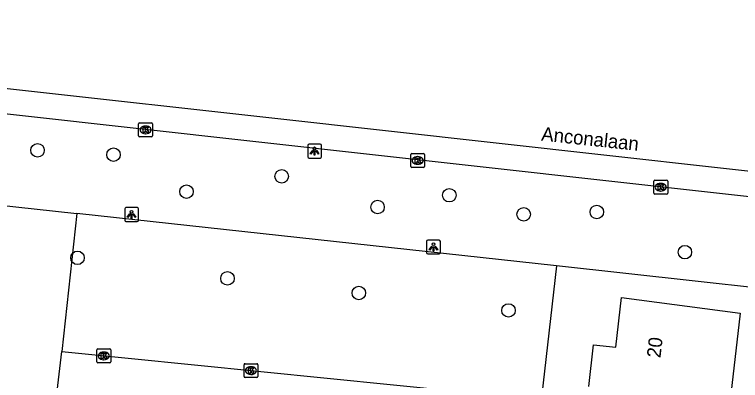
# Model space of a CAD drawing. Extents: x 162082 to 163393, y 388091 to 388632.
# Drawn here: x 162796.9 to 162849.3, y 388543.1 to 388569.6 of the extents above; entities that cross this region are included whole.
import ezdxf

# ---------------------------------------------------------------- set-up
doc = ezdxf.new("R2010")
doc.units = 0
for name, color, linetype in [('IMGEO_Boom', 7, 'Continuous'), ('IMGEO_Groenvoorziening', 7, 'Continuous'), ('IMGEO_Kolk', 7, 'Continuous'), ('IMGEO_Lichtpunt', 7, 'Continuous'), ('IMGEO_Openbare_ruimte_label', 7, 'Continuous'), ('IMGEO_Pand', 7, 'Continuous'), ('IMGEO_Pand_nummerreeks', 7, 'Continuous'), ('IMGEO_Rijbaan_lokaal_gesloten', 7, 'Continuous'), ('IMGEO_Rijbaan_lokaal_open', 7, 'Continuous')]:
    doc.layers.add(name, color=color, linetype=linetype)

msp = doc.modelspace()

# ---------------------------------------------------------------- linework, layer by layer
at = {"layer": 'IMGEO_Boom'}
for centre in [(162798.536, 388559.78), (162804.022, 388559.466), (162816.185, 388557.896), (162809.3, 388556.79), (162828.297, 388556.53), (162823.115, 388555.675), (162833.679, 388555.149), (162838.962, 388555.318), (162845.332, 388552.412), (162801.42, 388552.002), (162812.262, 388550.511), (162821.759, 388549.454), (162832.577, 388548.191)]:
    msp.add_circle(centre, 0.489, dxfattribs=at)
at = {"layer": 'IMGEO_Groenvoorziening'}
msp.add_lwpolyline([(162885.731, 388545.91), (162836.053, 388551.411)], dxfattribs=at)
at = {"layer": 'IMGEO_Kolk'}
for p, q in [((162805.917, 388561.761), (162806.769, 388561.761)), ((162805.842, 388560.835), (162805.842, 388561.687)), ((162806.33, 388561.541), (162806.355, 388561.541)), ((162806.843, 388561.687), (162806.843, 388560.835)), ((162806.769, 388560.761), (162805.917, 388560.761)), ((162806.353, 388560.981), (162806.328, 388560.981)), ((162825.515, 388558.621), (162825.515, 388559.473)), ((162825.59, 388559.547), (162826.442, 388559.547)), ((162826.003, 388559.327), (162826.028, 388559.327)), ((162826.516, 388559.473), (162826.516, 388558.621)), ((162826.026, 388558.767), (162826.001, 388558.767)), ((162826.442, 388558.547), (162825.59, 388558.547)), ((162843.086, 388556.685), (162843.086, 388557.537)), ((162843.161, 388557.611), (162844.013, 388557.611)), ((162844.087, 388557.537), (162844.087, 388556.685)), ((162843.574, 388557.391), (162843.599, 388557.391)), ((162844.013, 388556.611), (162843.161, 388556.611)), ((162843.597, 388556.831), (162843.572, 388556.831)), ((162802.825, 388544.475), (162802.825, 388545.327)), ((162802.9, 388545.401), (162803.752, 388545.401)), ((162803.313, 388545.181), (162803.338, 388545.181)), ((162803.826, 388545.327), (162803.826, 388544.475)), ((162803.752, 388544.401), (162802.9, 388544.401)), ((162803.336, 388544.621), (162803.311, 388544.621)), ((162813.46, 388543.409), (162813.46, 388544.261)), ((162813.535, 388544.335), (162814.387, 388544.335)), ((162813.948, 388544.115), (162813.973, 388544.115)), ((162814.461, 388544.261), (162814.461, 388543.409)), ((162814.387, 388543.335), (162813.535, 388543.335)), ((162813.971, 388543.555), (162813.946, 388543.555))]:
    msp.add_line(p, q, dxfattribs=at)
for points in [[(162805.917, 388561.761), (162806.769, 388561.761)], [(162805.842, 388560.835), (162805.842, 388561.687)], [(162806.163, 388561.461), (162806.286, 388561.461), (162806.286, 388561.31), (162806.416, 388561.461), (162806.58, 388561.461), (162806.434, 388561.31), (162806.587, 388561.061), (162806.435, 388561.061), (162806.35, 388561.225), (162806.286, 388561.158), (162806.286, 388561.061), (162806.163, 388561.061), (162806.163, 388561.461)], [(162806.843, 388561.687), (162806.843, 388560.835)], [(162806.769, 388560.761), (162805.917, 388560.761)], [(162825.515, 388558.621), (162825.515, 388559.473)], [(162825.59, 388559.547), (162826.442, 388559.547)], [(162825.836, 388559.247), (162825.959, 388559.247), (162825.959, 388559.096), (162826.089, 388559.247), (162826.253, 388559.247), (162826.107, 388559.096), (162826.26, 388558.847), (162826.108, 388558.847), (162826.023, 388559.011), (162825.959, 388558.944), (162825.959, 388558.847), (162825.836, 388558.847), (162825.836, 388559.247)], [(162826.516, 388559.473), (162826.516, 388558.621)], [(162826.442, 388558.547), (162825.59, 388558.547)], [(162843.086, 388556.685), (162843.086, 388557.537)], [(162843.161, 388557.611), (162844.013, 388557.611)], [(162844.087, 388557.537), (162844.087, 388556.685)], [(162843.407, 388557.311), (162843.53, 388557.311), (162843.53, 388557.16), (162843.66, 388557.311), (162843.824, 388557.311), (162843.678, 388557.16), (162843.831, 388556.911), (162843.679, 388556.911), (162843.594, 388557.075), (162843.53, 388557.008), (162843.53, 388556.911), (162843.407, 388556.911), (162843.407, 388557.311)], [(162844.013, 388556.611), (162843.161, 388556.611)], [(162802.825, 388544.475), (162802.825, 388545.327)], [(162802.9, 388545.401), (162803.752, 388545.401)], [(162803.146, 388545.101), (162803.269, 388545.101), (162803.269, 388544.95), (162803.399, 388545.101), (162803.563, 388545.101), (162803.417, 388544.95), (162803.57, 388544.701), (162803.418, 388544.701), (162803.333, 388544.865), (162803.269, 388544.798), (162803.269, 388544.701), (162803.146, 388544.701), (162803.146, 388545.101)], [(162803.826, 388545.327), (162803.826, 388544.475)], [(162803.752, 388544.401), (162802.9, 388544.401)], [(162813.46, 388543.409), (162813.46, 388544.261)], [(162813.535, 388544.335), (162814.387, 388544.335)], [(162813.781, 388544.035), (162813.904, 388544.035), (162813.904, 388543.884), (162814.034, 388544.035), (162814.198, 388544.035), (162814.052, 388543.884), (162814.205, 388543.635), (162814.053, 388543.635), (162813.968, 388543.799), (162813.904, 388543.732), (162813.904, 388543.635), (162813.781, 388543.635), (162813.781, 388544.035)], [(162814.461, 388544.261), (162814.461, 388543.409)], [(162814.387, 388543.335), (162813.535, 388543.335)]]:
    msp.add_lwpolyline(points, dxfattribs=at)
for centre, start, end in [((162805.919, 388561.685), 91.552, 178.448), ((162805.919, 388561.685), 91.552, 178.448), ((162806.767, 388561.685), 1.552, 88.448), ((162806.767, 388561.685), 1.552, 88.448), ((162805.919, 388560.837), 181.552, 268.448), ((162805.919, 388560.837), 181.552, 268.448), ((162806.767, 388560.837), 271.552, 358.448), ((162806.767, 388560.837), 271.552, 358.448), ((162825.592, 388559.471), 91.552, 178.448), ((162825.592, 388559.471), 91.552, 178.448), ((162826.44, 388559.471), 1.552, 88.448), ((162826.44, 388559.471), 1.552, 88.448), ((162825.592, 388558.623), 181.552, 268.448), ((162825.592, 388558.623), 181.552, 268.448), ((162826.44, 388558.623), 271.552, 358.448), ((162826.44, 388558.623), 271.552, 358.448), ((162843.163, 388557.535), 91.552, 178.448), ((162843.163, 388557.535), 91.552, 178.448), ((162844.011, 388557.535), 1.552, 88.448), ((162844.011, 388557.535), 1.552, 88.448), ((162843.163, 388556.687), 181.552, 268.448), ((162843.163, 388556.687), 181.552, 268.448), ((162844.011, 388556.687), 271.552, 358.448), ((162844.011, 388556.687), 271.552, 358.448), ((162802.902, 388545.325), 91.552, 178.448), ((162802.902, 388545.325), 91.552, 178.448), ((162803.75, 388545.325), 1.552, 88.448), ((162803.75, 388545.325), 1.552, 88.448), ((162802.902, 388544.477), 181.552, 268.448), ((162802.902, 388544.477), 181.552, 268.448), ((162803.75, 388544.477), 271.552, 358.448), ((162803.75, 388544.477), 271.552, 358.448), ((162813.537, 388544.259), 91.552, 178.448), ((162813.537, 388544.259), 91.552, 178.448), ((162814.385, 388544.259), 1.552, 88.448), ((162814.385, 388544.259), 1.552, 88.448), ((162813.537, 388543.411), 181.552, 268.448), ((162813.537, 388543.411), 181.552, 268.448), ((162814.385, 388543.411), 271.552, 358.448), ((162814.385, 388543.411), 271.552, 358.448)]:
    msp.add_arc(centre, 0.0765, start, end, dxfattribs=at)
for centre, major_axis, ratio, start_param, end_param in [((162806.329, 388561.261), (-0.387, 0.002), 0.722429, 4.712389, 7.853982), ((162806.354, 388561.261), (-0.39, 0.002), 0.717154, 1.570796, 4.712389), ((162826.002, 388559.047), (-0.387, 0.002), 0.722429, 4.712389, 7.853982), ((162826.027, 388559.047), (-0.39, 0.002), 0.717154, 1.570796, 4.712389), ((162843.573, 388557.111), (-0.387, 0.002), 0.722429, 4.712389, 7.853982), ((162843.598, 388557.111), (-0.39, 0.002), 0.717154, 1.570796, 4.712389), ((162803.312, 388544.901), (-0.387, 0.002), 0.722429, 4.712389, 7.853982), ((162803.337, 388544.901), (-0.39, 0.002), 0.717154, 1.570796, 4.712389), ((162813.947, 388543.835), (-0.387, 0.002), 0.722429, 4.712389, 7.853982), ((162813.972, 388543.835), (-0.39, 0.002), 0.717154, 1.570796, 4.712389)]:
    msp.add_ellipse(centre, major_axis=major_axis, ratio=ratio, start_param=start_param, end_param=end_param, dxfattribs=at)
at = {"layer": 'IMGEO_Lichtpunt'}
for p, q in [((162818.065, 388560.124), (162818.065, 388559.317)), ((162818.065, 388560.124), (162818.065, 388559.317)), ((162818.967, 388560.219), (162818.159, 388560.219)), ((162818.967, 388560.219), (162818.159, 388560.219)), ((162819.061, 388559.317), (162819.061, 388560.124)), ((162819.061, 388559.317), (162819.061, 388560.124)), ((162818.159, 388559.223), (162818.967, 388559.223)), ((162818.159, 388559.223), (162818.967, 388559.223)), ((162804.834, 388555.536), (162804.834, 388554.729)), ((162804.834, 388555.536), (162804.834, 388554.729)), ((162805.736, 388555.631), (162804.928, 388555.631)), ((162805.736, 388555.631), (162804.928, 388555.631)), ((162805.83, 388554.729), (162805.83, 388555.536)), ((162805.83, 388554.729), (162805.83, 388555.536)), ((162804.928, 388554.635), (162805.736, 388554.635)), ((162804.928, 388554.635), (162805.736, 388554.635)), ((162826.657, 388553.181), (162826.657, 388552.374)), ((162826.657, 388553.181), (162826.657, 388552.374)), ((162827.559, 388553.276), (162826.751, 388553.276)), ((162827.559, 388553.276), (162826.751, 388553.276)), ((162827.653, 388552.374), (162827.653, 388553.181)), ((162827.653, 388552.374), (162827.653, 388553.181)), ((162826.751, 388552.28), (162827.559, 388552.28)), ((162826.751, 388552.28), (162827.559, 388552.28))]:
    msp.add_line(p, q, dxfattribs=at)
for points in [[(162818.439, 388559.788), (162818.478, 388559.76), (162818.29, 388559.498), (162818.252, 388559.525), (162818.439, 388559.788)], [(162818.541, 388559.74), (162818.588, 388559.74), (162818.588, 388559.418), (162818.541, 388559.418), (162818.541, 388559.74)], [(162818.651, 388559.76), (162818.689, 388559.787), (162818.876, 388559.525), (162818.837, 388559.497), (162818.651, 388559.76)], [(162805.208, 388555.2), (162805.247, 388555.172), (162805.059, 388554.91), (162805.021, 388554.937), (162805.208, 388555.2)], [(162805.31, 388555.152), (162805.357, 388555.152), (162805.357, 388554.83), (162805.31, 388554.83), (162805.31, 388555.152)], [(162805.42, 388555.172), (162805.458, 388555.199), (162805.645, 388554.937), (162805.606, 388554.909), (162805.42, 388555.172)], [(162827.031, 388552.845), (162827.07, 388552.817), (162826.882, 388552.555), (162826.844, 388552.582), (162827.031, 388552.845)], [(162827.133, 388552.797), (162827.18, 388552.797), (162827.18, 388552.475), (162827.133, 388552.475), (162827.133, 388552.797)], [(162827.243, 388552.817), (162827.281, 388552.844), (162827.468, 388552.582), (162827.429, 388552.554), (162827.243, 388552.817)]]:
    msp.add_lwpolyline(points, dxfattribs=at)
for centre in [(162818.564, 388559.922), (162805.333, 388555.334), (162827.156, 388552.979)]:
    msp.add_circle(centre, 0.0994, dxfattribs=at)
for centre, start, end in [((162818.159, 388560.124), 90, 180), ((162818.159, 388560.124), 90, 180), ((162818.967, 388560.124), 0, 90), ((162818.967, 388560.124), 0, 90), ((162818.159, 388559.317), 180, 270), ((162818.159, 388559.317), 180, 270), ((162818.967, 388559.317), 270, 0), ((162818.967, 388559.317), 270, 360), ((162804.928, 388555.536), 90, 180), ((162804.928, 388555.536), 90, 180), ((162805.736, 388555.536), 0, 90), ((162805.736, 388555.536), 0, 90), ((162804.928, 388554.729), 180, 270), ((162804.928, 388554.729), 180, 270), ((162805.736, 388554.729), 270, 0), ((162805.736, 388554.729), 270, 360), ((162826.751, 388553.181), 90, 180), ((162826.751, 388553.181), 90, 180), ((162827.559, 388553.181), 0, 90), ((162827.559, 388553.181), 0, 90), ((162826.751, 388552.374), 180, 270), ((162826.751, 388552.374), 180, 270), ((162827.559, 388552.374), 270, 0), ((162827.559, 388552.374), 270, 360)]:
    msp.add_arc(centre, 0.0946, start, end, dxfattribs=at)
at = {"layer": 'IMGEO_Pand'}
msp.add_lwpolyline([(162838.377, 388542.695), (162838.727, 388545.709), (162840.34, 388545.521), (162840.759, 388549.127), (162849.326, 388547.99), (162848.573, 388541.511)], dxfattribs=at)
at = {"layer": 'IMGEO_Rijbaan_lokaal_gesloten'}
for points in [[(162748.313, 388569.613), (162755.69, 388568.792), (162761.263, 388568.173), (162788.597, 388565.123), (162797.445, 388564.135), (162815.695, 388562.098), (162871.917, 388555.824), (162898.423, 388552.866)], [(162761.06, 388566.354), (162788.394, 388563.304), (162797.242, 388562.316), (162898.22, 388551.047)]]:
    msp.add_lwpolyline(points, dxfattribs=at)
at = {"layer": 'IMGEO_Rijbaan_lokaal_open'}
for points in [[(162795.399, 388555.856), (162801.378, 388555.202)], [(162801.378, 388555.202), (162800.285, 388545.207)], [(162836.053, 388551.411), (162801.378, 388555.202)], [(162836.053, 388551.411), (162832.924, 388523.891)], [(162800.627, 388530.409), (162798.588, 388530.623), (162800.285, 388545.207)], [(162800.285, 388545.207), (162829.053, 388542.324), (162827.637, 388527.57), (162821.57, 388528.208)]]:
    msp.add_lwpolyline(points, dxfattribs=at)

# ---------------------------------------------------------------- texts
at = {"layer": 'IMGEO_Openbare_ruimte_label'}
msp.add_text('Anconalaan', height=1, rotation=353.913, dxfattribs=at).set_placement((162834.92, 388560.49))
at = {"layer": 'IMGEO_Pand_nummerreeks'}
msp.add_text('20', height=1, rotation=83.5848, dxfattribs=at).set_placement((162843.564, 388544.717))

doc.saveas('drawing.dxf')
